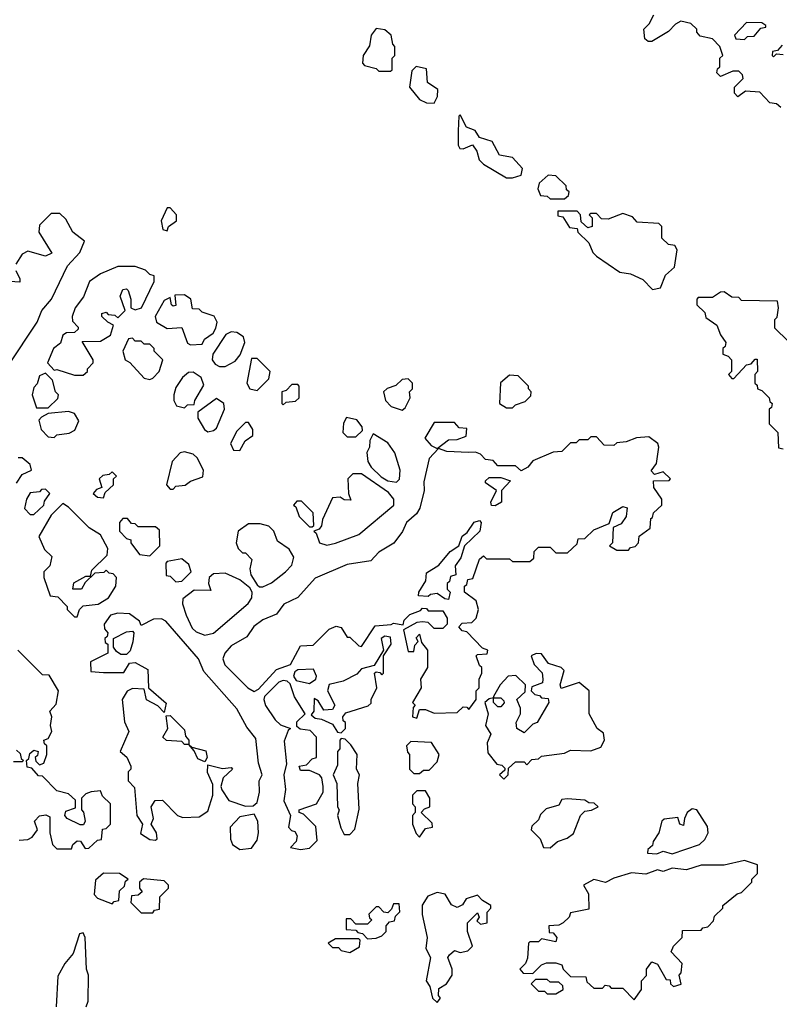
# Model space of a CAD drawing. Extents: x 2737310 to 2869991, y 870230 to 1012730.
# Tile 348 of 479: x 2803506 to 2806125, y 941844 to 945238. Entities that reach past the tile are written whole.
import ezdxf

# ---------------------------------------------------------------- set-up
doc = ezdxf.new("R2010")
doc.units = 0

msp = doc.modelspace()

# ---------------------------------------------------------------- linework, layer by layer
at = {"layer": '0CON02XD'}
for points in [[(2806130, 944935), (2806115, 944947.5), (2806091.7, 944951.7), (2806058.3, 944988.3), (2806008.3, 944991.7), (2805981.7, 944971.7), (2805970, 944985), (2805970, 945005), (2806000, 945035), (2805998.3, 945048.3), (2805985, 945060), (2805965, 945060), (2805921.7, 945041.7), (2805910, 945055), (2805911.7, 945068.3), (2805920, 945075), (2805920, 945105), (2805930, 945115), (2805920, 945145), (2805895, 945172.5), (2805851.7, 945181.7), (2805840, 945195), (2805840, 945205), (2805820, 945225), (2805785, 945232.5), (2805767, 945223), (2805743, 945197), (2805685, 945162.5), (2805672.5, 945162.5), (2805661.7, 945171.7), (2805657.5, 945205), (2805676.1, 945223.9), (2805692.5, 945255)], [(2806005, 945170), (2806015, 945180), (2806038.3, 945181.7), (2806061.7, 945208.3), (2806078.3, 945211.7), (2806078.3, 945218.3), (2806065, 945227.5), (2806011.7, 945228.3), (2805970, 945185), (2805975, 945172.5), (2806005, 945170)], [(2804785, 945060), (2804790, 945065), (2804790, 945105), (2804800, 945115), (2804800, 945145), (2804793, 945153), (2804787.5, 945185), (2804765, 945202.5), (2804735, 945207.5), (2804717.5, 945185), (2804711.7, 945148.3), (2804690, 945115), (2804688.3, 945088.3), (2804695, 945080), (2804735, 945070), (2804745, 945060), (2804785, 945060)], [(2806135, 945150), (2806118.3, 945131.7), (2806101.7, 945128.3), (2806100, 945115), (2806105, 945110), (2806115, 945120), (2806138.3, 945118.3)], [(2804935, 944950), (2804947, 944973), (2804947.5, 944997.5), (2804911.7, 945021.7), (2804908.3, 945068.3), (2804873, 945077), (2804858.3, 945061.7), (2804850, 945005), (2804885, 944962.5), (2804908.3, 944951.7), (2804935, 944950)], [(2805205, 944693.3), (2805235, 944702.5), (2805240, 944725), (2805205, 944762.5), (2805160.7, 944770.7), (2805135, 944817.5), (2805091.7, 944831.7), (2805076.4, 944856.4), (2805047, 944867), (2805025, 944910), (2805020, 944905), (2805017.5, 944855), (2805017.5, 944805), (2805023.6, 944793.6), (2805035, 944792.5), (2805067, 944807), (2805082.5, 944785), (2805090, 944755), (2805105, 944740), (2805185, 944693.3), (2805205, 944693.3)], [(2805385, 944620), (2805398.3, 944631.7), (2805400, 944645), (2805391.7, 944651.7), (2805390, 944665), (2805355, 944700), (2805328.3, 944701.7), (2805297.5, 944675), (2805292.5, 944655), (2805301.7, 944631.7), (2805325, 944630), (2805335, 944620), (2805385, 944620)], [(2804015, 944510), (2804020, 944525), (2804047.5, 944545), (2804047.5, 944565), (2804025, 944590), (2804015, 944590), (2803993.8, 944545), (2804000, 944515), (2804015, 944510)], [(2803466.7, 944045), (2803566.7, 944195), (2803582.5, 944235), (2803616.2, 944275), (2803670.8, 944389.2), (2803713.3, 944435), (2803730, 944475), (2803690, 944505), (2803665, 944550), (2803645, 944570), (2803615, 944570), (2803575, 944530), (2803572.5, 944505), (2803617, 944433), (2803595, 944423.3), (2803535, 944440), (2803515, 944430), (2803493.3, 944395)], [(2805688.3, 944308.3), (2805715, 944313.3), (2805732.5, 944357.5), (2805763.3, 944385), (2805772.5, 944445), (2805765, 944460), (2805743, 944463), (2805720, 944485), (2805720, 944525), (2805710, 944535), (2805635, 944540), (2805618.3, 944558.3), (2805585, 944570), (2805535, 944550), (2805511.7, 944551.7), (2805495, 944570), (2805475, 944570), (2805470, 944565), (2805480, 944555), (2805480, 944525), (2805465, 944520), (2805441.7, 944541.7), (2805440, 944565), (2805428.3, 944578.3), (2805361.7, 944578.3), (2805361.7, 944561.7), (2805378.3, 944558.3), (2805401.7, 944521.7), (2805428.3, 944518.3), (2805430, 944505), (2805468.3, 944468.3), (2805482.5, 944435), (2805495, 944422.5), (2805575, 944367.5), (2805611.7, 944361.7), (2805655, 944342.5), (2805688.3, 944308.3)], [(2803725, 944012.5), (2803740, 944025), (2803740, 944035), (2803760, 944055), (2803760, 944065), (2803721.7, 944128.3), (2803785, 944130), (2803819.3, 944150.7), (2803830, 944185), (2803810, 944195), (2803790, 944215), (2803790, 944225), (2803805, 944230), (2803811.7, 944221.7), (2803835, 944220), (2803845, 944210), (2803870, 944235), (2803853.3, 944285), (2803861.7, 944308.3), (2803875, 944310), (2803880, 944305), (2803890, 944275), (2803890, 944245), (2803905, 944237.5), (2803926.7, 944245), (2803970, 944335), (2803970, 944355), (2803955, 944360), (2803940, 944375), (2803905, 944386.7), (2803845, 944386.7), (2803785, 944362.5), (2803747.5, 944335), (2803727, 944283), (2803697.5, 944245), (2803687.5, 944215), (2803688.3, 944198.3), (2803708.3, 944178.3), (2803708.3, 944171.7), (2803695, 944160), (2803668.3, 944158.3), (2803655, 944150), (2803647, 944123), (2803623.3, 944105), (2803602.5, 944055), (2803625, 944030), (2803635, 944032.5), (2803695, 944012.5), (2803725, 944012.5)], [(2803493.6, 944373.6), (2803507.5, 944345), (2803506.7, 944333.3), (2803453.6, 944336.4)], [(2804095, 944117.5), (2804135, 944120), (2804143.6, 944136.4), (2804173, 944157), (2804182.5, 944175), (2804187.5, 944195), (2804176.4, 944216.4), (2804135, 944230), (2804125, 944240), (2804101.7, 944241.7), (2804096.7, 944275), (2804075, 944290), (2804041.7, 944288.3), (2804045, 944252.5), (2804035, 944250), (2804030, 944255), (2804025, 944280), (2804005, 944270), (2803973.8, 944215), (2803977.5, 944195), (2804015, 944173.8), (2804065, 944177.5), (2804085, 944122.5), (2804095, 944117.5)], [(2806155, 944130), (2806110, 944175), (2806110, 944205), (2806117, 944213), (2806122.5, 944245), (2806118.3, 944268.3), (2805995, 944270), (2805985, 944280), (2805961.7, 944281.7), (2805935, 944300), (2805921.7, 944298.3), (2805895, 944280), (2805845, 944280), (2805840, 944275), (2805840, 944255), (2805868.3, 944228.3), (2805871.7, 944211.7), (2805910, 944185), (2805921.7, 944151.7), (2805940, 944125), (2805938.3, 944111.7), (2805930, 944105), (2805930, 944085), (2805948.3, 944078.3), (2805960, 944065), (2805960, 944025), (2805950, 944015), (2805961.7, 944001.7), (2805968.3, 944001.7), (2806011.7, 944048.3), (2806028.3, 944051.7), (2806041.7, 944068.3), (2806048.3, 944068.3), (2806050, 944025), (2806040, 944015), (2806040, 943985), (2806048.3, 943978.3), (2806050, 943965), (2806065, 943960), (2806090, 943935), (2806091.7, 943921.7), (2806100, 943915), (2806098.3, 943901.7), (2806090, 943895), (2806090, 943845), (2806120, 943815), (2806121.7, 943761.7), (2806138.3, 943758.3)], [(2804215, 944042.5), (2804249.3, 944060.7), (2804267, 944083), (2804282.5, 944125), (2804277.5, 944145), (2804255, 944160), (2804235, 944162.5), (2804217, 944153), (2804172.5, 944085), (2804170, 944065), (2804180.7, 944050.7), (2804195, 944042.5), (2804215, 944042.5)], [(2803955, 943997.5), (2803965, 944002.5), (2803987.5, 944025), (2804000, 944065), (2803970, 944095), (2803970, 944105), (2803955, 944120), (2803935, 944120), (2803925, 944130), (2803905, 944130), (2803895, 944140), (2803881.7, 944138.3), (2803862.5, 944095), (2803870, 944065), (2803886.4, 944056.4), (2803935, 944002.5), (2803955, 943997.5)], [(2804325, 943960), (2804365, 944000), (2804370, 944025), (2804325, 944070), (2804305, 944070), (2804290, 943985), (2804300, 943965), (2804325, 943960)], [(2803605, 943900), (2803638.3, 943931.7), (2803640, 943945), (2803630, 943955), (2803620, 943995), (2803595, 944020), (2803575, 944010), (2803567, 943983), (2803555, 943970), (2803550, 943945), (2803565, 943900), (2803605, 943900)], [(2804075, 943900), (2804085, 943910), (2804108.3, 943911.7), (2804110, 943925), (2804141.7, 943978.3), (2804132.5, 944005), (2804105, 944022.5), (2804088.3, 944021.7), (2804067.5, 944005), (2804045, 943970), (2804037.5, 943945), (2804037.5, 943925), (2804047, 943907), (2804075, 943900)], [(2805205, 943900), (2805215, 943910), (2805248.3, 943921.7), (2805268.3, 943941.7), (2805270, 943955), (2805260, 943965), (2805260, 943975), (2805225, 944010), (2805195, 944012.5), (2805163.6, 943986.4), (2805160, 943915), (2805185, 943900), (2805205, 943900)], [(2804415, 943910), (2804425, 943920), (2804457, 943923), (2804470, 943935), (2804470, 943975), (2804465, 943980), (2804445, 943980), (2804425, 943960), (2804410, 943955), (2804410, 943915), (2804415, 943910)], [(2804825, 943892.5), (2804835, 943900), (2804852.5, 943935), (2804850, 943955), (2804860, 943965), (2804860, 943985), (2804845, 944000), (2804825, 943997.5), (2804802.5, 943977.5), (2804773, 943967), (2804760, 943955), (2804767.5, 943925), (2804787.5, 943905), (2804825, 943892.5)], [(2804155, 943817.5), (2804175, 943822.5), (2804185, 943830), (2804212.5, 943895), (2804210, 943915), (2804185, 943932.5), (2804120, 943885), (2804120, 943865), (2804143.3, 943825), (2804155, 943817.5)], [(2803625, 943797.5), (2803635, 943806.7), (2803677, 943813), (2803696.4, 943823.6), (2803710, 943855), (2803695, 943880), (2803675, 943887.5), (2803605, 943880), (2803581.7, 943868.3), (2803572.5, 943857.5), (2803580, 943825), (2803605, 943800), (2803625, 943797.5)], [(2804265, 943752.5), (2804283.3, 943786.7), (2804310, 943805), (2804310, 943825), (2804295, 943850), (2804285, 943850), (2804255, 943820), (2804233, 943777), (2804243.9, 943753.9), (2804265, 943752.5)], [(2804665, 943800), (2804688.3, 943821.7), (2804687.5, 943835), (2804668.3, 943858.3), (2804633, 943867), (2804623, 943847), (2804620, 943815), (2804635, 943800), (2804665, 943800)], [(2804945, 943760), (2804985, 943790), (2805015, 943791.2), (2805045, 943802.5), (2805048.3, 943828.3), (2805021.7, 943831.7), (2805005, 943850), (2804935, 943850), (2804902.5, 943795), (2804925, 943770), (2804945, 943760)], [(2804805, 943643.3), (2804815.8, 943654.2), (2804818, 943685), (2804800, 943745), (2804775, 943780), (2804725, 943810), (2804713, 943787), (2804712.5, 943765), (2804703.6, 943746.4), (2804706.7, 943715), (2804717.5, 943695), (2804752, 943662), (2804775, 943648.8), (2804805, 943643.3)], [(2804875, 942830), (2804885, 942860), (2804905, 942860), (2804935, 942847.5), (2805015, 942850), (2805035, 942870), (2805048.3, 942868.3), (2805055, 942860), (2805080, 942895), (2805080, 942925), (2805090, 942935), (2805090, 942965), (2805100, 942985), (2805100, 943005), (2805091.7, 943011.7), (2805080, 943045), (2805085, 943050), (2805118.3, 943051.7), (2805120, 943065), (2805101.7, 943071.7), (2805048.3, 943128.3), (2805031.7, 943131.7), (2805020, 943145), (2805031.7, 943158.3), (2805065, 943160), (2805080, 943175), (2805087.5, 943205), (2805080, 943235), (2805040, 943265), (2805040, 943285), (2805048.3, 943291.7), (2805051.7, 943308.3), (2805068.3, 943311.7), (2805091.7, 943378.3), (2805105, 943390), (2805115, 943380), (2805195, 943380), (2805205, 943370), (2805265, 943370), (2805278.3, 943381.7), (2805280, 943405), (2805295, 943420), (2805335, 943420), (2805355, 943400), (2805395, 943400), (2805428.3, 943431.7), (2805431.7, 943448.3), (2805455, 943450), (2805485, 943480), (2805538.3, 943501.7), (2805550.7, 943539.3), (2805585, 943560), (2805600, 943555), (2805597.5, 943525), (2805580, 943500), (2805552.5, 943487.5), (2805550, 943435), (2805540, 943425), (2805565, 943410), (2805605, 943410), (2805611.7, 943418.3), (2805628.3, 943421.7), (2805640, 943435), (2805641.7, 943458.3), (2805680, 943485), (2805681.7, 943518.3), (2805688.3, 943521.7), (2805691.7, 943538.3), (2805720, 943565), (2805720, 943585), (2805692.5, 943625), (2805691.7, 943648.3), (2805745, 943650), (2805750, 943655), (2805725, 943680), (2805695, 943670), (2805683, 943683), (2805701.7, 943708.3), (2805710, 943765), (2805706.7, 943776.7), (2805675, 943800), (2805633, 943797), (2805597, 943783), (2805565, 943780), (2805555, 943770), (2805521.7, 943771.7), (2805495, 943800), (2805475, 943800), (2805465, 943790), (2805435, 943790), (2805425, 943780), (2805405, 943780), (2805375, 943750), (2805345, 943747.5), (2805275, 943717.5), (2805257.5, 943695), (2805235, 943682.5), (2805215, 943700), (2805155, 943700), (2805138.3, 943718.3), (2805111.7, 943721.7), (2805095, 943740), (2805077.5, 943747.5), (2805053.6, 943746.4), (2804979.3, 943749.3), (2804950, 943760), (2804917.5, 943725), (2804900, 943645), (2804901.2, 943615), (2804885.7, 943554.3), (2804873.8, 943535), (2804840, 943505), (2804826.1, 943473.9), (2804796.4, 943433.6), (2804745, 943402.5), (2804717, 943373), (2804635, 943360), (2804525, 943312.5), (2804465, 943246.7), (2804417, 943223), (2804391.2, 943188.8), (2804345, 943168.8), (2804313.9, 943146.1), (2804289.5, 943110.5), (2804235, 943080), (2804213.3, 943055), (2804206.7, 943035), (2804213.9, 943013.9), (2804292.5, 942935), (2804315, 942922.5), (2804329.3, 942930.7), (2804391.7, 942998.3), (2804440, 943015), (2804475, 943080), (2804518.3, 943081.7), (2804573, 943137), (2804597, 943147), (2804615, 943142.5), (2804635, 943110), (2804645, 943110), (2804675, 943080), (2804685, 943077.5), (2804731.7, 943148.3), (2804787, 943153), (2804795, 943157.5), (2804828.3, 943151.7), (2804831.7, 943168.3), (2804851.7, 943188.3), (2804888.3, 943201.7), (2804895, 943210), (2804908.3, 943208.3), (2804915, 943200), (2804965, 943200), (2804980, 943175), (2804980, 943155), (2804965, 943140), (2804935, 943140), (2804915, 943160), (2804895, 943162.5), (2804875, 943160), (2804830, 943135), (2804845, 943060), (2804865, 943060), (2804868.3, 943081.7), (2804880, 943095), (2804873, 943107), (2804885, 943120), (2804891.7, 943091.7), (2804912.5, 943065), (2804912.5, 943005), (2804887.5, 942965), (2804890, 942935), (2804860, 942885), (2804870, 942875), (2804863, 942867), (2804860, 942835), (2804875, 942830)], [(2804035, 943620), (2804045, 943630), (2804077, 943633), (2804095, 943647.5), (2804138.3, 943661.7), (2804140, 943685), (2804118.3, 943728.3), (2804105, 943740), (2804075, 943748.8), (2804060, 943745), (2804032.5, 943715), (2804012.5, 943635), (2804025, 943620), (2804035, 943620)], [(2803495, 943640), (2803515, 943670), (2803547.5, 943685), (2803542.5, 943705), (2803515, 943727.5), (2803501.7, 943728.3)], [(2803795, 943590), (2803801.7, 943608.3), (2803830, 943635), (2803830, 943655), (2803840, 943665), (2803825, 943680), (2803815, 943670), (2803793, 943667), (2803780, 943655), (2803790, 943625), (2803771.7, 943618.3), (2803760, 943605), (2803775, 943592.5), (2803795, 943590)], [(2804565, 943426.7), (2804595, 943433.8), (2804675, 943463.8), (2804796.2, 943565), (2804796.2, 943585), (2804778.3, 943608.3), (2804685, 943672.5), (2804655, 943672.5), (2804637.5, 943655), (2804640, 943605), (2804648.3, 943581.7), (2804625, 943582.5), (2804611.7, 943591.7), (2804585, 943590), (2804550, 943515), (2804547, 943493), (2804538.3, 943481.7), (2804520, 943475), (2804528.3, 943468.3), (2804540, 943435), (2804565, 943426.7)], [(2805145, 943562.5), (2805133.3, 943563.3), (2805130, 943575), (2805150, 943615), (2805111.7, 943641.7), (2805111.7, 943648.3), (2805125, 943660), (2805165, 943660), (2805198.3, 943648.3), (2805167.5, 943615), (2805166.7, 943575), (2805145, 943562.5)], [(2803555, 943532.5), (2803590, 943565), (2803591.7, 943578.3), (2803610, 943605), (2803595, 943620), (2803581.7, 943618.3), (2803575, 943610), (2803543, 943607), (2803530, 943585), (2803523, 943553), (2803543, 943533), (2803555, 943532.5)], [(2803705, 943180), (2803712.5, 943205), (2803725, 943217.5), (2803777, 943223), (2803812.5, 943245), (2803837.5, 943285), (2803840, 943315), (2803828.3, 943328.3), (2803815, 943330), (2803805, 943340), (2803797, 943333), (2803765, 943330), (2803731.7, 943298.3), (2803720, 943275), (2803690, 943275), (2803693.6, 943296.4), (2803735, 943320), (2803750, 943320), (2803755, 943340), (2803808.3, 943391.7), (2803810, 943415), (2803785, 943462.5), (2803746.1, 943486.1), (2803675, 943557.5), (2803655, 943570), (2803615, 943530), (2803573, 943457), (2803591.7, 943411.7), (2803617.5, 943387.5), (2803610, 943355), (2803590, 943335), (2803590, 943315), (2803611.7, 943251.7), (2803638.3, 943248.3), (2803670, 943215), (2803670, 943205), (2803695, 943180), (2803705, 943180)], [(2804515, 943490), (2804520, 943495), (2804518.3, 943538.3), (2804478.3, 943578.3), (2804461.7, 943578.3), (2804450, 943565), (2804458.3, 943558.3), (2804470, 943525), (2804505, 943490), (2804515, 943490)], [(2803955, 943390), (2803990, 943425), (2803988.3, 943478.3), (2803975, 943490), (2803915, 943490), (2803905, 943500), (2803891.7, 943501.7), (2803878.3, 943518.3), (2803861.7, 943518.3), (2803850, 943505), (2803850, 943475), (2803875, 943450), (2803890, 943445), (2803890, 943435), (2803920, 943395), (2803955, 943390)], [(2804333, 943283), (2804345, 943283.3), (2804375, 943296.7), (2804422.5, 943335), (2804445, 943357.5), (2804451.2, 943385), (2804435, 943413.3), (2804395, 943440), (2804382.5, 943475), (2804365, 943492.5), (2804335, 943500), (2804295, 943500), (2804260, 943475), (2804252.5, 943435), (2804260, 943415), (2804275, 943400), (2804285, 943400), (2804307, 943377), (2804300, 943345), (2804303.3, 943325), (2804325, 943290), (2804333, 943283)], [(2804985, 943240), (2804971.7, 943241.7), (2804945, 943260), (2804923, 943257), (2804915, 943250), (2804881.7, 943251.7), (2804882.5, 943265), (2804906.4, 943303.6), (2804908.3, 943331.7), (2804951.7, 943358.3), (2804990, 943405), (2805020, 943425), (2805031.7, 943458.3), (2805049.3, 943470.7), (2805073.6, 943506.4), (2805091.7, 943511.7), (2805097.5, 943505), (2805092.5, 943475), (2805040, 943425), (2805027, 943383), (2805007.5, 943355), (2805010, 943325), (2804991.7, 943318.3), (2804988.3, 943301.7), (2804980, 943295), (2804980, 943275), (2804990, 943265), (2804985, 943240)], [(2804045, 943300), (2804065, 943302.5), (2804097.5, 943335), (2804090, 943360), (2804065, 943380), (2804015, 943370), (2804010, 943365), (2804011.7, 943321.7), (2804025, 943320), (2804045, 943300)], [(2804145, 943116.7), (2804175, 943123.8), (2804293.9, 943226.1), (2804306.7, 943245), (2804307.5, 943265), (2804300, 943280), (2804265, 943306.7), (2804215, 943330), (2804175, 943327.5), (2804160, 943315), (2804157.5, 943295), (2804165, 943270), (2804108.3, 943271.7), (2804068.3, 943241.7), (2804067.5, 943225), (2804080, 943185), (2804100.7, 943140.7), (2804115, 943127.5), (2804145, 943116.7)], [(2803975, 942410), (2803980, 942415), (2803977.5, 942435), (2803960, 942465), (2803967.5, 942485), (2803960, 942525), (2803973, 942547), (2803998.3, 942548.3), (2804050, 942495), (2804068.3, 942488.3), (2804125, 942490), (2804155, 942510), (2804172.5, 942565), (2804171.7, 942601.7), (2804153.6, 942643.6), (2804155, 942670), (2804205, 942657.5), (2804235, 942660), (2804240, 942655), (2804207.5, 942625), (2804200, 942595), (2804203, 942583), (2804227, 942547), (2804285, 942527.5), (2804311.7, 942528.3), (2804325, 942540), (2804333.3, 942575), (2804332.5, 942615), (2804342.5, 942635), (2804330, 942675), (2804320.7, 942760.7), (2804289.3, 942799.3), (2804255, 942862.5), (2804141.7, 942991.7), (2804122.5, 943035), (2804010, 943165), (2803995, 943172.5), (2803968.3, 943171.7), (2803925, 943150), (2803920, 943165), (2803885, 943190), (2803845, 943192.5), (2803820, 943185), (2803797.5, 943155), (2803798.3, 943138.3), (2803810, 943125), (2803808.3, 943111.7), (2803800, 943105), (2803801.7, 943091.7), (2803810, 943085), (2803810, 943055), (2803750, 943025), (2803751.7, 942991.7), (2803795, 942987.5), (2803865, 942987.5), (2803885, 943020), (2803905, 943022.5), (2803948.3, 942998.3), (2803950, 942935), (2804011.7, 942881.7), (2804005, 942850), (2803983, 942873), (2803944.1, 942894.1), (2803935, 942930), (2803895, 942932.5), (2803877, 942923), (2803860, 942895), (2803868.3, 942818.3), (2803882.5, 942785), (2803852.5, 942715), (2803876.1, 942696.1), (2803890, 942665), (2803890, 942655), (2803880, 942645), (2803880, 942615), (2803901.7, 942591.7), (2803910, 942495), (2803930, 942465), (2803923, 942433), (2803955, 942412.5), (2803975, 942410)], [(2803875, 943050), (2803855, 943050), (2803840.7, 943060.7), (2803830, 943075), (2803830, 943105), (2803875, 943127.5), (2803895, 943130), (2803900, 943125), (2803897, 943093), (2803887, 943063), (2803875, 943050)], [(2804615, 942780), (2804630, 942795), (2804630, 942815), (2804621.7, 942821.7), (2804620, 942835), (2804630.7, 942849.3), (2804707.5, 942872.5), (2804717.5, 942882.5), (2804717.5, 942895), (2804737.5, 942935), (2804730, 942985), (2804735, 942990), (2804748.3, 942988.3), (2804755, 942980), (2804760, 942985), (2804760, 943045), (2804787.5, 943085), (2804785, 943110), (2804765, 943112.5), (2804752.5, 943105), (2804760, 943065), (2804728.3, 943011.7), (2804685, 943000), (2804668.3, 942981.7), (2804621.7, 942958.3), (2804573.6, 942946.4), (2804567.5, 942925), (2804592.5, 942875), (2804585, 942860), (2804555, 942857.5), (2804535, 942890), (2804521.7, 942898.3), (2804520, 942855), (2804511.7, 942841.7), (2804525, 942830), (2804547, 942827), (2804585, 942810), (2804601.7, 942781.7), (2804615, 942780)], [(2803505, 942410), (2803535, 942412.5), (2803549.3, 942420.7), (2803567.5, 942445), (2803557.5, 942475), (2803575, 942493.3), (2803596.7, 942496.7), (2803610, 942490), (2803610, 942435), (2803620, 942395), (2803635, 942380), (2803685, 942380), (2803690, 942395), (2803705, 942407.5), (2803716.4, 942406.4), (2803731.7, 942381.7), (2803745, 942382.5), (2803775, 942410), (2803788.3, 942411.7), (2803791.7, 942448.3), (2803805, 942450), (2803820, 942465), (2803820, 942535), (2803791.7, 942561.7), (2803785, 942580), (2803753, 942577), (2803735, 942570), (2803720, 942555), (2803720, 942515), (2803727, 942507), (2803732.5, 942475), (2803727, 942463), (2803715, 942463.3), (2803670, 942485), (2803662.5, 942495), (2803665, 942510), (2803698.3, 942521.7), (2803698.3, 942548.3), (2803675, 942570), (2803635, 942580), (2803585, 942630), (2803571.7, 942631.7), (2803548.3, 942658.3), (2803531.7, 942661.7), (2803530, 942685), (2803538.3, 942691.7), (2803541.7, 942708.3), (2803555, 942720), (2803570, 942715), (2803568.3, 942701.7), (2803560, 942695), (2803561.7, 942681.7), (2803575, 942670), (2803590, 942675), (2803600, 942705), (2803600, 942735), (2803591.7, 942741.7), (2803590, 942755), (2803605, 942760), (2803617.5, 942785), (2803612.5, 942805), (2803617.5, 942835), (2803610, 942855), (2803631.7, 942878.3), (2803640, 942925), (2803608.3, 942978.3), (2803585, 942980), (2803500, 943065)], [(2805175, 942620), (2805190, 942635), (2805191.7, 942658.3), (2805215, 942680), (2805245, 942680), (2805255, 942670), (2805271.7, 942688.3), (2805295, 942690), (2805305, 942700), (2805385, 942710), (2805405, 942720), (2805475, 942717.5), (2805509.3, 942730.7), (2805522.5, 942755), (2805518.3, 942778.3), (2805497.5, 942795), (2805470, 942845), (2805470, 942925), (2805435, 942953.3), (2805372.5, 942932.5), (2805370, 942945), (2805383.3, 942995), (2805372.5, 943005), (2805328.8, 943018.8), (2805305, 943052.5), (2805287, 943053), (2805270, 943045), (2805280, 943015), (2805307, 942987), (2805310, 942965), (2805308.3, 942951.7), (2805271.7, 942938.3), (2805270, 942925), (2805281.7, 942911.7), (2805298.3, 942908.3), (2805305, 942900), (2805328.3, 942898.3), (2805330, 942885), (2805290, 942815), (2805275, 942810), (2805245, 942780), (2805220, 942795), (2805217.5, 942815), (2805232.5, 942845), (2805232.5, 942865), (2805220, 942895), (2805248.3, 942921.7), (2805250, 942945), (2805217, 942977), (2805190, 942975), (2805162.5, 942945), (2805140, 942905), (2805140, 942900), (2805165, 942900), (2805175, 942890), (2805177, 942883), (2805165, 942870), (2805155, 942870), (2805140, 942885), (2805140, 942900), (2805125, 942897.5), (2805110, 942885), (2805121.2, 942845), (2805112.5, 942805), (2805130, 942775), (2805117.5, 942745), (2805120.7, 942710.7), (2805151.7, 942671.7), (2805168.3, 942668.3), (2805178.3, 942658.3), (2805178.3, 942651.7), (2805160, 942635), (2805175, 942620)], [(2804505, 942950), (2804527.5, 942965), (2804530, 942975), (2804519.3, 942999.3), (2804465, 942997.5), (2804455, 942990), (2804450, 942975), (2804460, 942960), (2804505, 942950)], [(2804475, 942377.5), (2804505, 942382.5), (2804531.7, 942408.3), (2804527, 942457), (2804485, 942500), (2804470, 942505), (2804470, 942515), (2804530, 942535), (2804552.5, 942575), (2804552.5, 942595), (2804547.5, 942625), (2804540, 942635), (2804505, 942650), (2804475, 942650), (2804470, 942665), (2804495, 942670), (2804515, 942690), (2804530, 942695), (2804530, 942765), (2804508.3, 942788.3), (2804473, 942793), (2804461.7, 942801.7), (2804461.7, 942818.3), (2804490, 942845), (2804453.8, 942903.8), (2804438.3, 942948.3), (2804428.3, 942958.3), (2804415, 942960), (2804400, 942955), (2804350, 942905), (2804347.5, 942895), (2804353.9, 942873.9), (2804387.5, 942825), (2804405, 942807.5), (2804440, 942795), (2804431.7, 942788.3), (2804418.3, 942751.7), (2804426.7, 942673.3), (2804416.7, 942635), (2804422.5, 942585), (2804417.5, 942545), (2804440, 942495), (2804432.5, 942455), (2804443, 942443), (2804455, 942440), (2804462.5, 942425), (2804460, 942405), (2804440, 942385), (2804475, 942377.5)], [(2804145, 942680), (2804120.7, 942690.7), (2804108.3, 942718.3), (2804090, 942740), (2804075, 942740), (2804065, 942750), (2804013, 942753), (2804000, 942765), (2804017.5, 942795), (2804011.7, 942838.3), (2804025, 942840), (2804075, 942790), (2804078.3, 942768.3), (2804090, 942755), (2804090, 942740), (2804100, 942730), (2804148.3, 942718.3), (2804152.5, 942695), (2804145, 942680)], [(2804645, 942430), (2804661.7, 942448.3), (2804677, 942517), (2804672.5, 942605), (2804677.5, 942635), (2804667.5, 942655), (2804670, 942705), (2804648.3, 942738.3), (2804628.3, 942758.3), (2804615, 942760), (2804610, 942755), (2804610, 942725), (2804602.5, 942715), (2804601.7, 942668.3), (2804587.5, 942635), (2804600, 942605), (2804602.5, 942525), (2804607.5, 942515), (2804602.5, 942495), (2804613, 942453), (2804625, 942430), (2804645, 942430)], [(2804885, 942640), (2804898.3, 942651.7), (2804918.3, 942651.7), (2804945, 942680), (2804952.5, 942705), (2804926.2, 942746.2), (2804855, 942750), (2804840, 942735), (2804843, 942713), (2804850, 942705), (2804850, 942655), (2804865, 942640), (2804885, 942640)], [(2803495, 942720), (2803508.3, 942708.3), (2803511.7, 942691.7), (2803520, 942685), (2803515, 942680), (2803485, 942680)], [(2804885, 942420), (2804905, 942450), (2804930, 942455), (2804928.3, 942468.3), (2804890, 942505), (2804901.7, 942518.3), (2804920, 942525), (2804920, 942555), (2804905, 942580), (2804875, 942580), (2804860, 942565), (2804860, 942535), (2804870, 942525), (2804870, 942505), (2804860, 942495), (2804860, 942465), (2804873, 942433), (2804885, 942420)], [(2805335, 942383.3), (2805360, 942405), (2805393.6, 942416.4), (2805415, 942432.5), (2805440, 942495), (2805455, 942510), (2805477, 942513), (2805500, 942525), (2805487, 942537), (2805468.3, 942538.3), (2805455, 942547.5), (2805395, 942552.5), (2805375, 942550), (2805365, 942530), (2805321.7, 942518.3), (2805301.7, 942498.3), (2805295, 942480), (2805271.7, 942458.3), (2805270, 942445), (2805300, 942415), (2805312.5, 942385), (2805335, 942383.3)], [(2805703, 942363), (2805725, 942372.5), (2805755, 942363.3), (2805850, 942395), (2805868.3, 942411.7), (2805880, 942435), (2805877, 942457), (2805840, 942515), (2805825, 942517.5), (2805807.5, 942505), (2805797.5, 942485), (2805795, 942460), (2805782.5, 942465), (2805775, 942487.5), (2805727.5, 942482.5), (2805720, 942475), (2805710, 942435), (2805690, 942405), (2805688.3, 942391.7), (2805671.7, 942378.3), (2805670, 942365), (2805703, 942363)], [(2804265, 942377.5), (2804305, 942382.5), (2804325, 942410), (2804330, 942435), (2804327.5, 942475), (2804315, 942500), (2804265, 942490), (2804232.5, 942455), (2804233.3, 942413.3), (2804240, 942395), (2804265, 942377.5)], [(2805625, 941860), (2805650, 941895), (2805650, 941925), (2805667, 941943), (2805667.5, 941965), (2805685, 941990), (2805705, 941982.5), (2805735, 941930), (2805748.3, 941928.3), (2805750, 941915), (2805760, 941905), (2805786.4, 941913.6), (2805780, 941945), (2805787, 941953), (2805790, 941985), (2805752.5, 942025), (2805760, 942045), (2805790, 942075), (2805791.7, 942098.3), (2805855, 942100), (2805861.7, 942108.3), (2805878.3, 942111.7), (2805898.3, 942131.7), (2805901.7, 942148.3), (2805930, 942175), (2805930, 942185), (2805980, 942225), (2805995, 942230), (2806030, 942265), (2806030, 942275), (2806050, 942295), (2806050, 942325), (2806005, 942340), (2805935, 942323.3), (2805855, 942323.3), (2805805, 942308.1), (2805756.1, 942313.9), (2805725, 942302), (2805705, 942308), (2805665, 942292.5), (2805615, 942297.5), (2805555, 942279.4), (2805526.2, 942263.8), (2805485, 942274), (2805450, 942255), (2805466.7, 942225), (2805468.3, 942171.7), (2805405, 942160), (2805400, 942145), (2805380, 942125), (2805365, 942117.5), (2805330, 942115), (2805331.7, 942091.7), (2805345, 942090), (2805357.5, 942075), (2805355, 942060), (2805305, 942070), (2805295, 942060), (2805265, 942060), (2805260, 942055), (2805257, 942003), (2805250, 941985), (2805230, 941965), (2805241.7, 941951.7), (2805275, 941950), (2805305, 941980), (2805322.5, 941987.5), (2805355, 941987.5), (2805375, 941980), (2805380, 941965), (2805405, 941940), (2805458.3, 941938.3), (2805461.7, 941921.7), (2805485, 941900), (2805515, 941900), (2805525, 941910), (2805538.3, 941908.3), (2805545, 941900), (2805585, 941900), (2805625, 941860)], [(2803825, 942190), (2803831.7, 942198.3), (2803848.3, 942201.7), (2803850, 942235), (2803868.3, 942251.7), (2803871.7, 942268.3), (2803880, 942275), (2803850, 942295), (2803795, 942296.7), (2803768.3, 942271.7), (2803763, 942223), (2803775, 942210), (2803825, 942190)], [(2803965, 942160), (2803971.7, 942168.3), (2803988.3, 942171.7), (2803990, 942215), (2804020, 942245), (2804020, 942255), (2804005, 942270), (2803933, 942277), (2803920, 942265), (2803920, 942245), (2803928.3, 942231.7), (2803915, 942220), (2803891.7, 942218.3), (2803890, 942195), (2803925, 942160), (2803965, 942160)], [(2804945, 941850), (2804957.5, 941865), (2804950, 941875), (2804951.7, 941898.3), (2804977.5, 941915), (2804996.7, 941945), (2804996.7, 941965), (2804982.5, 942005), (2804987.5, 942015), (2805005, 942030), (2805025, 942022.5), (2805051.7, 942028.3), (2805067.5, 942045), (2805050, 942095), (2805050, 942125), (2805085, 942160), (2805090, 942145), (2805081.7, 942131.7), (2805095, 942120), (2805117.5, 942125), (2805118.3, 942161.7), (2805130, 942175), (2805130, 942185), (2805101.7, 942201.7), (2805085, 942220), (2805045, 942207.5), (2805033, 942187), (2805015, 942177.5), (2804995, 942187.5), (2804973.3, 942223.3), (2804945, 942230), (2804913.6, 942216.4), (2804894.1, 942185.9), (2804893.9, 942153.9), (2804911.2, 942075), (2804907, 942037), (2804922.5, 942005), (2804907.5, 941925), (2804920, 941905), (2804930, 941865), (2804945, 941850)], [(2804705, 942070), (2804735, 942072.5), (2804755, 942080), (2804770, 942095), (2804770, 942115), (2804781.7, 942128.3), (2804798.3, 942131.7), (2804801.7, 942148.3), (2804817, 942163), (2804815, 942190), (2804795, 942190), (2804788.3, 942171.7), (2804775, 942160), (2804761.7, 942161.7), (2804745, 942180), (2804735, 942180), (2804710, 942155), (2804711.7, 942141.7), (2804720, 942135), (2804705, 942120), (2804665, 942120), (2804648.3, 942138.3), (2804631.7, 942138.3), (2804631.7, 942101.7), (2804665, 942100), (2804671.7, 942091.7), (2804688.3, 942088.3), (2804705, 942070)], [(2803736, 941835), (2803742, 941855), (2803743.3, 941945), (2803736.7, 941965), (2803732.5, 942075), (2803725, 942090), (2803713, 942087), (2803690.7, 942019.3), (2803662.5, 941985), (2803638.3, 941941.7), (2803632.5, 941835)], [(2804645, 942022.5), (2804678.3, 942041.7), (2804680, 942065), (2804675, 942070), (2804595, 942070), (2804570, 942055), (2804585, 942040), (2804605, 942040), (2804615, 942030), (2804645, 942022.5)], [(2805355, 941880), (2805380, 941895), (2805378.3, 941908.3), (2805365, 941920), (2805335, 941920), (2805325, 941930), (2805285, 941930), (2805270, 941915), (2805295, 941890), (2805315, 941890), (2805325, 941880), (2805355, 941880)]]:
    msp.add_lwpolyline(points, dxfattribs=at)

doc.saveas('drawing.dxf')
